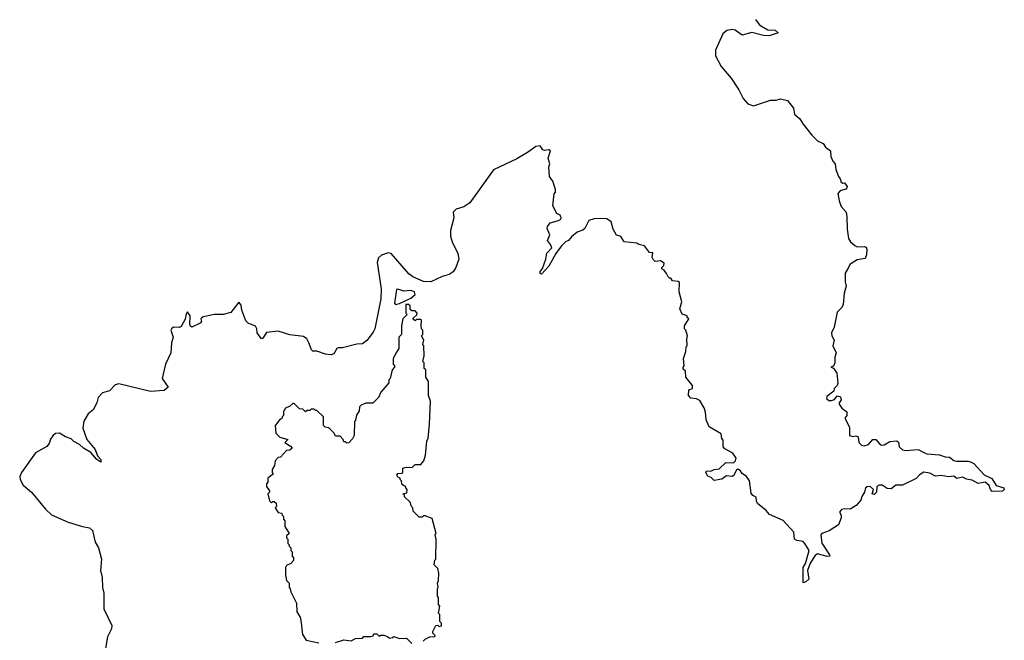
# Model space of a CAD drawing. Extents: x 2494118 to 2687960, y 757339 to 915227.
# Tile 273 of 364: x 2593364 to 2600290, y 896484 to 900848. Entities that reach past the tile are written whole.
import ezdxf

# ---------------------------------------------------------------- set-up
doc = ezdxf.new("R2010")
doc.units = 0

msp = doc.modelspace()

# ---------------------------------------------------------------- linework, layer by layer
at = {"layer": '0CON20XD'}
for points in [[(2598539.7, 900849.7), (2598564.7, 900814.7), (2598581.9, 900801.9), (2598627.4, 900777.4), (2598677.5, 900775), (2598700, 900755), (2598635.5, 900734.5), (2598595, 900736.9), (2598515, 900759.1), (2598445, 900739.2), (2598396.2, 900775), (2598375, 900780), (2598338.3, 900771.7), (2598311.1, 900748.9), (2598259.1, 900635), (2598257.3, 900595), (2598299.3, 900519.3), (2598367.9, 900437.9), (2598422.5, 900355), (2598454.2, 900294.2), (2598485, 900257.5), (2598525, 900242), (2598645, 900281.4), (2598685, 900282), (2598715, 900291.2), (2598765, 900280), (2598806.7, 900225), (2598814.2, 900184.2), (2598851.7, 900151.7), (2598875, 900112.5), (2598936.1, 900036.1), (2598975, 899996.7), (2599015, 899977.5), (2599032.3, 899952.3), (2599066.2, 899925), (2599070, 899885), (2599083.9, 899853.9), (2599100, 899835), (2599103.8, 899795), (2599123.3, 899745), (2599135, 899730), (2599142.5, 899705), (2599155, 899697.5), (2599165, 899700), (2599183.8, 899675), (2599183.3, 899665), (2599174.1, 899655.9), (2599136.4, 899643.6), (2599120, 899625), (2599127.5, 899575), (2599142.5, 899535), (2599176.7, 899495), (2599183, 899463), (2599183.8, 899375), (2599195, 899310), (2599207, 899287), (2599239.3, 899259.3), (2599255, 899251.2), (2599305, 899253.8), (2599318, 899248), (2599324, 899234), (2599321.1, 899195), (2599310.8, 899169.2), (2599255, 899160), (2599203.6, 899126.4), (2599194, 899105)], [(2599194, 899105), (2599171.2, 899065), (2599170, 899005), (2599178, 898975), (2599163.8, 898925), (2599156.2, 898845), (2599146.2, 898825), (2599115, 898792.5), (2599093.8, 898685), (2599074.2, 898645), (2599076, 898625), (2599092, 898595), (2599084, 898555), (2599106.2, 898505), (2599097.5, 898475), (2599097.5, 898435), (2599088.3, 898411.7), (2599070, 898405), (2599088.3, 898398.3), (2599111.7, 898361.7), (2599118.3, 898291.7), (2599113.3, 898275), (2599092.5, 898255), (2599090, 898235), (2599041.7, 898198.3), (2599040, 898185), (2599055, 898170), (2599075, 898170), (2599095, 898177.5), (2599115, 898202.5), (2599137.5, 898195), (2599142.5, 898175), (2599127.5, 898155), (2599127.5, 898145), (2599146.1, 898116.1), (2599181.7, 898091.7), (2599182.5, 898065), (2599167.5, 898045), (2599201.7, 897981.7), (2599200, 897925), (2599225, 897916), (2599245, 897921.2), (2599262.5, 897915), (2599266.2, 897875), (2599285, 897856.2), (2599305, 897851.2), (2599335, 897860), (2599365, 897896.7), (2599386.1, 897896.1), (2599415, 897862.5), (2599427, 897857), (2599445, 897857.5), (2599485, 897881.2), (2599535, 897886.7), (2599546.4, 897876.4), (2599550, 897845), (2599575, 897823.3), (2599595, 897817.5), (2599685, 897826.7), (2599724.4, 897804.4), (2599745, 897796.2), (2599835, 897788), (2599873.6, 897773.6), (2599905, 897771.2), (2599935, 897748.8), (2599954.1, 897744.1), (2600035, 897743.8), (2600057.7, 897737.7), (2600075, 897727.5), (2600148.3, 897648.3), (2600201.7, 897621.7), (2600233.6, 897573.6), (2600287.5, 897555), (2600290, 897545), (2600278.3, 897531.7), (2600205, 897530), (2600192.5, 897545), (2600183.6, 897573.6), (2600155, 897596.7), (2600107, 897587), (2600065, 897610), (2600025, 897616.7), (2599995, 897630), (2599955, 897622.5), (2599935, 897637.5), (2599896.4, 897633.6), (2599845, 897643.5), (2599805, 897637.1), (2599765, 897659.4), (2599725, 897666.7), (2599693.2, 897646.8), (2599669.3, 897620.7), (2599575, 897574), (2599527.5, 897575), (2599495, 897550), (2599465, 897552.5), (2599430, 897575), (2599410, 897575), (2599392.5, 897565), (2599390, 897525), (2599375, 897510), (2599360, 897515), (2599370, 897545), (2599345.8, 897565.8), (2599325, 897563.8), (2599313.8, 897555), (2599306.7, 897525), (2599287.5, 897495), (2599280.7, 897469.3), (2599247.7, 897432.3), (2599205, 897406.7), (2599165, 897407.5), (2599145, 897403.8), (2599131.2, 897385), (2599142.5, 897365), (2599142.5, 897345), (2599123, 897297), (2599057, 897253), (2599006.7, 897235), (2599000, 897225), (2599007.3, 897167.3), (2599061.2, 897085), (2599062.5, 897075), (2599045, 897072.2), (2598975, 897091.4), (2598959.3, 897080.7), (2598924.4, 897025.6), (2598906.7, 896975), (2598914, 896915), (2598895, 896896.2), (2598875, 896887.5), (2598875.8, 896995), (2598890.8, 897025), (2598916.7, 897115), (2598886.2, 897165), (2598875, 897178.8), (2598830, 897185), (2598814.1, 897194.1), (2598810, 897245), (2598735, 897327.5), (2598637.7, 897367.7), (2598615, 897396.7), (2598555, 897446.7), (2598546.2, 897465), (2598545, 897490), (2598521.7, 897501.7), (2598508.3, 897518.3), (2598497.5, 897605), (2598475.9, 897635.9), (2598446.1, 897656.1), (2598435, 897676.7), (2598415, 897687.5), (2598406.4, 897683.6), (2598388.3, 897641.7), (2598375, 897636.7), (2598335, 897640), (2598302.8, 897617.2), (2598248.8, 897608.8), (2598228.8, 897628.8), (2598205, 897637.5), (2598190, 897665), (2598195, 897676.2), (2598225, 897672.5), (2598250, 897685), (2598285, 897688.8), (2598330, 897735), (2598385, 897732.2), (2598399.4, 897745), (2598404.4, 897765), (2598379.3, 897799.3), (2598325, 897830), (2598313.3, 897845), (2598311.7, 897891.7), (2598303, 897903), (2598297.5, 897935), (2598213.3, 897985), (2598193.9, 898033.9), (2598188.3, 898088.3), (2598178.8, 898118.8), (2598149.3, 898169.3), (2598125, 898182.5), (2598085, 898186.7), (2598067.5, 898205), (2598070, 898245), (2598096.4, 898253.6), (2598097.5, 898275), (2598050, 898335), (2598047, 898377), (2598031.7, 898391.7), (2598030, 898405), (2598037.5, 898415), (2598032.5, 898465), (2598050, 898515), (2598053, 898547), (2598060, 898555), (2598056.7, 898605), (2598062.5, 898625), (2598050, 898665), (2598040, 898675), (2598040, 898695), (2598070, 898745), (2598060, 898755), (2598060, 898765), (2598025, 898777.5), (2598007.5, 898815), (2598022.5, 898865), (2598002.5, 898935), (2598005, 899000), (2597995, 899006.7), (2597955, 899012.5), (2597945, 899030), (2597935, 899030), (2597925, 899040), (2597913.3, 899063.3), (2597896.4, 899086.4), (2597880, 899095), (2597880, 899105), (2597895, 899120), (2597897.5, 899135), (2597871.7, 899151.7), (2597835, 899147.5), (2597820.7, 899160.7), (2597812.5, 899175), (2597818.3, 899208.3), (2597795, 899210), (2597758.8, 899258.8), (2597718.3, 899268.3), (2597705, 899277.5), (2597615, 899286.7), (2597593, 899323), (2597563, 899333), (2597538.8, 899375), (2597525, 899427.5), (2597495, 899447.5), (2597475, 899450), (2597405, 899447.5), (2597367.5, 899435), (2597339.5, 899380.5), (2597325, 899368.8), (2597285, 899354), (2597245, 899322), (2597225, 899296.2), (2597203.3, 899285), (2597175, 899258.8), (2597135.8, 899204.2), (2597085.6, 899114.4), (2597035, 899058.8), (2597025, 899063.3), (2597024.2, 899075), (2597041.7, 899098.3), (2597065.8, 899164.2), (2597073, 899207), (2597106, 899245), (2597098.3, 899268.3), (2597077.5, 899295), (2597092.5, 899335), (2597075, 899380), (2597076.2, 899395), (2597095, 899420), (2597155, 899436.2), (2597170, 899445), (2597173.8, 899455), (2597165, 899473.3), (2597142.5, 899485), (2597115, 899540), (2597123, 899623), (2597132.5, 899635), (2597132.5, 899655), (2597113.6, 899713.6), (2597090, 899745), (2597086.4, 899813.6), (2597092.5, 899835), (2597082.5, 899875), (2597097.5, 899925), (2597085, 899932.5), (2597055, 899927.5), (2597043.6, 899933.6), (2597025, 899960), (2596993.9, 899956.1), (2596936.4, 899913.6), (2596859.9, 899870.1), (2596696.6, 899793.4), (2596529.5, 899560.5), (2596487.3, 899532.7), (2596435, 899516.9), (2596413.8, 899495), (2596417.5, 899455), (2596394.3, 899365.7), (2596393.3, 899325), (2596406.2, 899286.1), (2596447, 899205), (2596451.8, 899165), (2596431.8, 899105), (2596412.3, 899075), (2596385, 899055.9), (2596335, 899042), (2596255.2, 899004.8), (2596205, 899007.1), (2596130.2, 899040.2), (2596100.1, 899060.1), (2595977.2, 899205), (2595955, 899208.8), (2595908.5, 899191.5), (2595887.4, 899172.6), (2595878.5, 899141.5), (2595906.2, 898955), (2595903.1, 898885), (2595862.7, 898675), (2595850.3, 898649.7), (2595805, 898591.6), (2595775, 898569.3), (2595735, 898566.4), (2595635, 898540.3), (2595605, 898540.6), (2595594.2, 898535), (2595572.6, 898497.4), (2595555, 898491.8), (2595514.6, 898495.4), (2595455, 898516.6), (2595425, 898517.3), (2595415.4, 898525.4), (2595401.1, 898571.1), (2595384.8, 898604.8), (2595360.8, 898620.8), (2595265, 898630.9), (2595181.2, 898658.8), (2595101, 898649), (2595075, 898608.6), (2595065, 898603.3), (2595035.4, 898645), (2595031.5, 898675), (2595021.9, 898691.9), (2594971.4, 898715), (2594955, 898729.4), (2594927.4, 898805), (2594920.8, 898840.8), (2594905, 898861.2), (2594850, 898790), (2594795, 898776), (2594735, 898776), (2594655, 898758), (2594637.5, 898745), (2594642.5, 898725), (2594632.5, 898715), (2594575, 898686.7), (2594565, 898692.5), (2594561.4, 898705), (2594562, 898765), (2594545, 898793.3), (2594535, 898780), (2594527.8, 898742.2), (2594500.3, 898689.7), (2594485, 898683.1), (2594445, 898685.5), (2594431.9, 898675), (2594428.1, 898665), (2594443.5, 898615), (2594430.7, 898575), (2594426.5, 898505), (2594388.6, 898425), (2594379.1, 898385), (2594366.8, 898325), (2594407.1, 898265), (2594380.1, 898239.9), (2594283.4, 898233.4), (2594062.2, 898287.8), (2594035, 898280), (2593995, 898238.6), (2593946.2, 898225), (2593915, 898192), (2593906.6, 898153.4), (2593880.6, 898105), (2593844.5, 898075.5), (2593816.2, 898023.8), (2593806.9, 897975), (2593836.5, 897896.5), (2593893.8, 897825), (2593910.8, 897780.8), (2593935.7, 897755), (2593935, 897737.5), (2593906.7, 897755), (2593864.1, 897804.1), (2593812.5, 897835), (2593785, 897860), (2593745, 897882), (2593725, 897900.8), (2593685, 897915.6), (2593645, 897940.6), (2593615, 897937.1), (2593597.1, 897922.9), (2593580.9, 897899.1), (2593571.1, 897868.9), (2593554.3, 897845.7), (2593475, 897801.2), (2593376.4, 897663.6), (2593363.8, 897635), (2593366.7, 897615), (2593388.1, 897575), (2593447.6, 897525), (2593545, 897406.8), (2593587.2, 897367.2), (2593705.7, 897315), (2593805, 897284.1), (2593855, 897275.3), (2593876.5, 897256.5), (2593894.7, 897175), (2593918.8, 897135), (2593940, 897055), (2593931.8, 896975), (2593944.7, 896925), (2593946.5, 896855), (2593954.6, 896815), (2593956.2, 896706.2), (2594012, 896588), (2594009.2, 896565), (2593980.9, 896509.1), (2593959.4, 896385)], [(2596006.4, 898846.4), (2596035, 898852), (2596115, 898890), (2596146.2, 898915), (2596140, 898935), (2596115, 898943.8), (2596065, 898939.2), (2596025, 898953.3), (2596015, 898950), (2596000, 898855), (2596006.4, 898846.4)], [(2596203, 896477), (2596215, 896492.5), (2596248.3, 896508.3), (2596285, 896510), (2596287, 896517), (2596270, 896535), (2596270, 896545), (2596291.7, 896588.3), (2596305, 896590), (2596315, 896580), (2596330, 896585), (2596330, 896605), (2596320, 896615), (2596320, 896665), (2596310, 896675), (2596320, 896725), (2596310, 896735), (2596310, 896785), (2596302.5, 896795), (2596302.5, 896845), (2596307.5, 896855), (2596303.3, 896885), (2596310, 896905), (2596312.5, 896955), (2596305, 896990), (2596280, 897015), (2596283, 897047), (2596290, 897055), (2596292.5, 897195), (2596287.5, 897225), (2596292.5, 897235), (2596265, 897340), (2596215, 897360), (2596205, 897360), (2596195, 897350), (2596175, 897350), (2596131.7, 897391.7), (2596130, 897415), (2596120, 897425), (2596110, 897455), (2596071.7, 897491.7), (2596070, 897505), (2596060, 897515), (2596088.3, 897521.7), (2596090, 897545), (2596080, 897555), (2596078.3, 897568.3), (2596065, 897570), (2596051.7, 897581.7), (2596050, 897605), (2596040, 897615), (2596040, 897625), (2596025, 897630), (2596017.5, 897645), (2596023, 897657), (2596051.7, 897658.3), (2596060, 897665), (2596060, 897695), (2596085, 897702.5), (2596125, 897700), (2596145, 897720), (2596185, 897720), (2596207.5, 897745), (2596217.5, 897785), (2596227.5, 897885), (2596237.5, 897905), (2596247.5, 898005), (2596252.5, 898165), (2596240, 898205), (2596240, 898305), (2596220, 898335), (2596220, 898385), (2596210, 898395), (2596210, 898435), (2596200, 898445), (2596210, 898485), (2596207.5, 898555), (2596200, 898565), (2596207.5, 898595), (2596190, 898625), (2596200, 898635), (2596200, 898665), (2596190, 898675), (2596187.5, 898695), (2596190, 898735), (2596185, 898740), (2596155, 898740), (2596145, 898730), (2596131.7, 898741.7), (2596131.7, 898748.3), (2596158.3, 898771.7), (2596160, 898785), (2596145, 898800), (2596121.7, 898801.7), (2596110, 898815), (2596110, 898835), (2596100, 898845), (2596080, 898845), (2596080, 898785), (2596090, 898775), (2596060, 898745), (2596050, 898695), (2596050, 898635), (2596030, 898615), (2596030, 898535), (2596015, 898510), (2595990, 898465), (2595990, 898425), (2596000, 898415), (2596000, 898405), (2595983, 898387), (2595970, 898325), (2595960, 898315), (2595960, 898295), (2595905, 898230), (2595888.3, 898191.7), (2595848.3, 898151.7), (2595798.3, 898151.7), (2595765, 898137.5), (2595753.3, 898125), (2595751.7, 898098.3), (2595733, 898067), (2595727, 898033), (2595718.3, 898021.7), (2595717.5, 897925), (2595705, 897900), (2595678.3, 897871.7), (2595665, 897870), (2595655, 897880), (2595645, 897880), (2595640, 897895), (2595618.3, 897918.3), (2595585, 897920), (2595575, 897940), (2595538.3, 897978.3), (2595511.7, 897981.7), (2595500, 897995), (2595500, 898055), (2595455, 898100), (2595445, 898100), (2595435, 898110), (2595415, 898110), (2595405, 898100), (2595385, 898100), (2595375, 898090), (2595355, 898110), (2595331.7, 898111.7), (2595295, 898150), (2595285, 898150), (2595265, 898130), (2595230, 898115), (2595230, 898105), (2595220, 898095), (2595220, 898065), (2595210, 898055), (2595208.3, 898041.7), (2595195, 898040), (2595160, 897995), (2595165, 897940), (2595193.3, 897913.3), (2595250, 897895), (2595230, 897875), (2595269.3, 897849.3), (2595280, 897835), (2595265, 897820), (2595241.7, 897818.3), (2595198.3, 897771.7), (2595181.7, 897768.3), (2595160, 897745), (2595157, 897713), (2595140, 897685), (2595140, 897665), (2595150, 897655), (2595110, 897625), (2595110, 897595), (2595100, 897585), (2595100, 897565), (2595120, 897535), (2595120, 897525), (2595110, 897515), (2595120, 897465), (2595135, 897450), (2595145, 897460), (2595155, 897460), (2595168.3, 897448.3), (2595170, 897425), (2595160, 897415), (2595181.7, 897381.7), (2595208.3, 897378.3), (2595210, 897365), (2595220, 897355), (2595220, 897335), (2595230, 897325), (2595230, 897285), (2595260, 897235), (2595241.7, 897218.3), (2595240, 897205), (2595250, 897195), (2595250, 897165), (2595260, 897155), (2595260, 897145), (2595270, 897135), (2595270, 897115), (2595280, 897105), (2595280, 897075), (2595290, 897065), (2595290, 897045), (2595270, 897025), (2595240.7, 897009.3), (2595232.5, 896995), (2595232.5, 896945), (2595240, 896905), (2595260, 896885), (2595260, 896855), (2595267, 896847), (2595270, 896825), (2595310, 896745), (2595313, 896683), (2595337, 896647), (2595342.5, 896625), (2595352.5, 896525), (2595380, 896485), (2595467, 896467)], [(2595585, 896467.5), (2595645, 896487.5), (2595695, 896480), (2595725, 896497.5), (2595775, 896500), (2595785, 896510), (2595835, 896510), (2595850, 896515), (2595855, 896530), (2595875, 896530), (2595893, 896513), (2595905, 896520), (2595925, 896520), (2595951.7, 896511.7), (2595965, 896500), (2595987, 896503), (2595995, 896510), (2596035, 896497.5), (2596085, 896500), (2596121.7, 896461.7)]]:
    msp.add_lwpolyline(points, dxfattribs=at)

doc.saveas('drawing.dxf')
